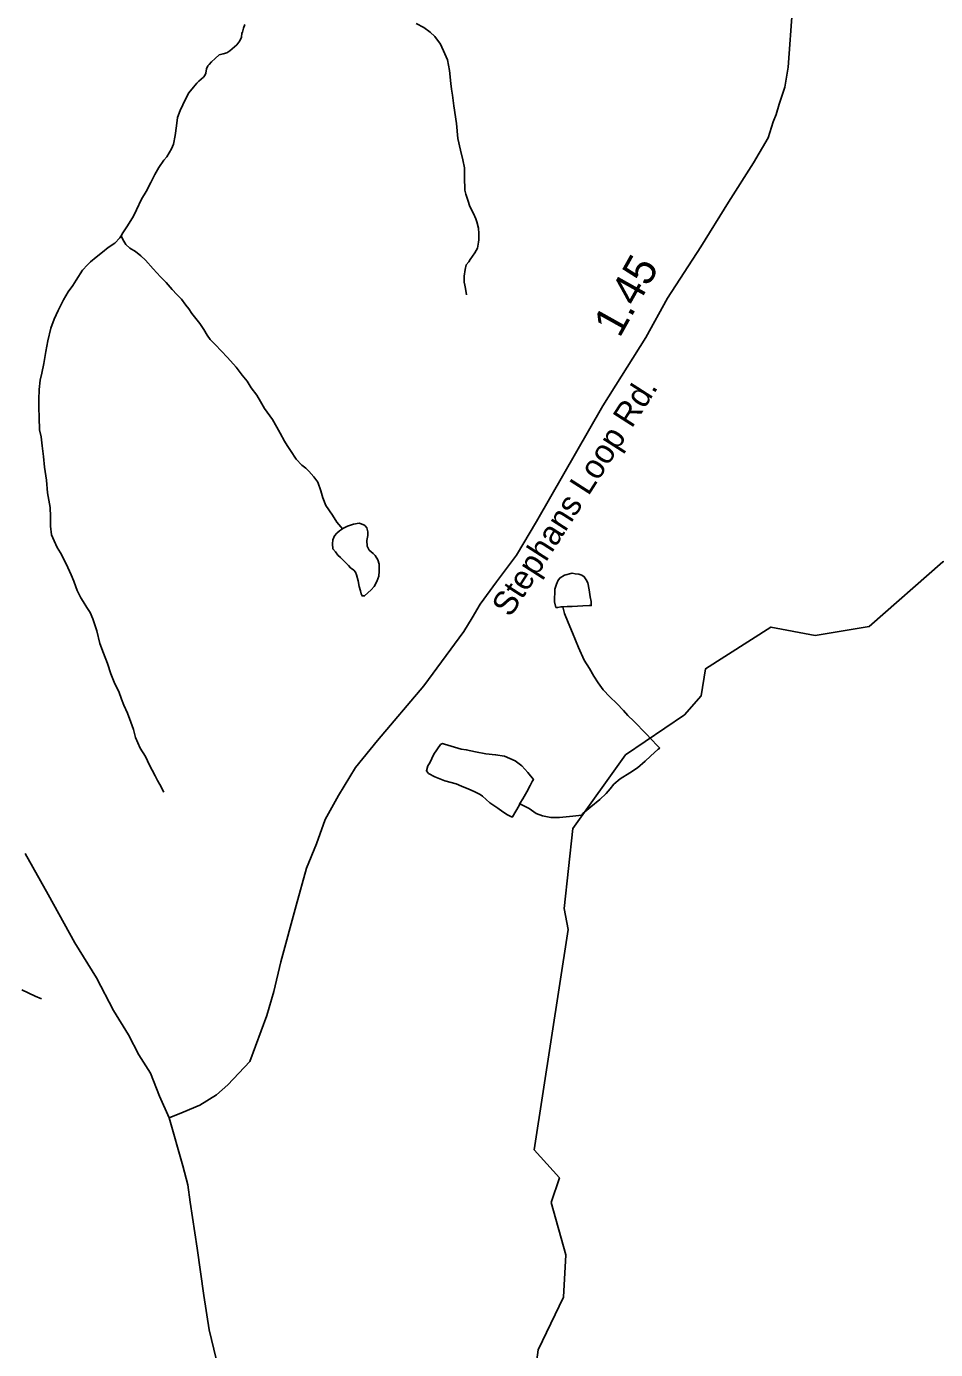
# Model space of a CAD drawing. Extents: x 1950930 to 2061844, y 904556 to 1017002.
# Drawn here: x 1959923 to 1963523, y 941273 to 946514 of the extents above; entities that cross this region are included whole.
import ezdxf

# ---------------------------------------------------------------- set-up
doc = ezdxf.new("R2010")
doc.units = 0
for name, color, linetype in [('Exist Hydrographic Creek Single Shore', 7, 'Continuous'), ('Exist Hydrographic Misc Water Feature', 7, 'Continuous'), ('Exist Road Primary US Structure Standard Bridge CELL', 7, 'Continuous'), ('Exist Road Secondary Type 51 Attributed', 7, 'Continuous'), ('Exist Road Secondary Type 51 Label', 7, 'Continuous')]:
    doc.layers.add(name, color=color, linetype=linetype)

msp = doc.modelspace()

# ---------------------------------------------------------------- linework, layer by layer
at = {"layer": 'Exist Hydrographic Creek Single Shore'}
for points in [[(1960788, 946520.9), (1960782, 946507), (1960777.9, 946491), (1960776.1, 946487), (1960773.8, 946471), (1960767.9, 946457.1), (1960756, 946441.1), (1960737.8, 946425.1), (1960727.7, 946417.1), (1960715.8, 946409.2), (1960701.9, 946405.2), (1960685.9, 946401.2), (1960669.9, 946387.2), (1960655.7, 946373.3), (1960645.7, 946363.2), (1960641.6, 946357.3), (1960635.6, 946345.3), (1960633.6, 946329.3), (1960629.7, 946319.3), (1960623.7, 946313.3), (1960605.5, 946297.3), (1960597.5, 946289.3), (1960583.6, 946273.3), (1960565.5, 946251.4), (1960555.5, 946231.5), (1960541.3, 946203.4), (1960531.3, 946181.5), (1960521.2, 946153.5), (1960517.1, 946119.5), (1960511.2, 946081.4), (1960505, 946047.5), (1960497, 946029.5), (1960479, 945997.5), (1960466.9, 945983.6), (1960447, 945955.6), (1960430.8, 945927.6), (1960414.8, 945895.6), (1960396.8, 945859.6), (1960378.7, 945829.7), (1960358.6, 945787.8), (1960346.5, 945761.7), (1960322.3, 945723.8), (1960304.5, 945695.8), (1960298.3, 945683.8)], [(1960298.3, 945683.8), (1960292.4, 945675.9), (1960272.3, 945655.8), (1960246.2, 945638), (1960224.3, 945620), (1960198.3, 945599.9), (1960176.1, 945582), (1960164.2, 945570), (1960144.1, 945548.1), (1960120.1, 945508.2), (1960106, 945488.2), (1960087.9, 945462.1), (1960069.7, 945430.3), (1960047.8, 945388.3), (1960031.8, 945354.3), (1960019.7, 945318.3), (1960007.6, 945268.4), (1959999.4, 945226.3), (1959991.4, 945178.4), (1959983.4, 945140.3), (1959977.2, 945112.3), (1959973.1, 945076.3), (1959971.1, 945036.4), (1959971.1, 945004.4), (1959972.9, 944964.4), (1959974.8, 944916.3), (1959980.7, 944888.3), (1959984.6, 944852.3), (1959990.7, 944810.3), (1959994.4, 944768.2), (1960002.4, 944716.3), (1960006.3, 944666.2), (1960016.4, 944608.2), (1960018.2, 944572.2), (1960018, 944534.2), (1960022.1, 944500.2), (1960032, 944476.1), (1960043.9, 944450.1), (1960058, 944428.1), (1960073.8, 944398), (1960085.9, 944370), (1960099.6, 944342), (1960109.7, 944316), (1960117.7, 944294), (1960123.6, 944279.9), (1960137.6, 944250), (1960147.6, 944235.9), (1960161.4, 944211.8), (1960175.5, 944191.8), (1960185.3, 944167.9), (1960193.3, 944143.9), (1960201.3, 944119.8), (1960213.2, 944069.7), (1960227.2, 944031.7), (1960243, 943989.7), (1960256.9, 943949.7), (1960272.9, 943909.6), (1960288.9, 943879.7), (1960298.7, 943849.5), (1960308.6, 943825.5), (1960322.7, 943793.5), (1960336.5, 943757.4), (1960346.5, 943729.5), (1960354.5, 943697.5), (1960372.4, 943655.3), (1960394.5, 943621.4), (1960410.3, 943587.2), (1960420.3, 943567.3), (1960432.2, 943545.2), (1960442.1, 943527.3), (1960450.3, 943511.3), (1960466.1, 943481.1)], [(1961546.5, 940181), (1961588.4, 940370.4), (1961780.5, 940661.9), (1961915.4, 941013.6), (1961949.5, 941272.2), (1962049.5, 941480.2), (1962058.3, 941647.3), (1962000.5, 941855.4), (1962033.5, 941953.2), (1961933.5, 942063.5), (1962068.4, 942937), (1962052.4, 943019.4), (1962086.4, 943337), (1962295.4, 943628.1), (1962528.5, 943787.4), (1962595.4, 943861.6), (1962612.4, 943969.5), (1962871.4, 944134.8), (1963046.5, 944101.7), (1963260.4, 944136.7), (1963552.4, 944393.2), (1963820.4, 944465.4)], [(1959982.3, 942662.1), (1959956.5, 942672.1), (1959904.6, 942698.2)]]:
    msp.add_lwpolyline(points, dxfattribs=at)
at = {"layer": 'Exist Hydrographic Misc Water Feature'}
for points in [[(1961466.1, 946525.7), (1961496, 946509.5), (1961522.1, 946491.6), (1961540.1, 946473.6), (1961562.1, 946443.5), (1961579.9, 946405.5), (1961589.7, 946381.4), (1961597.7, 946339.4), (1961603.7, 946287.4), (1961605.7, 946265.4), (1961609.6, 946241.3), (1961615.6, 946199.3), (1961625.4, 946129.4), (1961631.4, 946069.3), (1961641.2, 946023.3), (1961651.1, 945985.2), (1961657, 945953.2), (1961657, 945917.3), (1961658.8, 945865.2), (1961662.7, 945849.2), (1961670.7, 945825.2), (1961678.7, 945801.1), (1961692.7, 945773.1), (1961702.7, 945751.2), (1961706.6, 945739.2), (1961712.6, 945715.2), (1961714.6, 945693.1), (1961714.4, 945669), (1961712.4, 945659.1), (1961708.5, 945635.1), (1961698.4, 945617.2), (1961680.4, 945591.1), (1961674.2, 945581.2), (1961664.4, 945569.2), (1961660.3, 945551.2), (1961656.2, 945525.2), (1961656.2, 945501.2), (1961658.2, 945489.2), (1961662.1, 945475.2), (1961666, 945451.2)], [(1960298.3, 945683.8), (1960304.3, 945669.8), (1960316.4, 945649.8), (1960332.4, 945635.7), (1960354.3, 945621.8), (1960376.2, 945605.7), (1960394.1, 945587.6), (1960424.2, 945553.6), (1960454, 945521.5), (1960476.1, 945499.5), (1960499.9, 945471.5), (1960517.9, 945451.4), (1960536, 945433.3), (1960553.8, 945409.3), (1960565.7, 945395.2), (1960577.8, 945377.3), (1960593.8, 945357.2), (1960609.6, 945337.2), (1960625.6, 945313.2), (1960637.7, 945291.1), (1960649.6, 945273.1), (1960671.5, 945253.1), (1960693.5, 945229), (1960719.5, 945203), (1960753.3, 945164.8), (1960777.3, 945132.8), (1960797.2, 945108.8), (1960813.2, 945082.7), (1960835.2, 945052.8), (1960849.1, 945028.7), (1960865.1, 945000.7), (1960897.1, 944956.6), (1960914.9, 944926.5), (1960927, 944902.5), (1960944.9, 944870.5), (1960954.7, 944854.5), (1960968.8, 944834.4), (1960990.6, 944800.3), (1961012.7, 944776.3), (1961028.7, 944764.2), (1961040.6, 944752.3), (1961060.5, 944730.2), (1961076.5, 944708.3), (1961088.4, 944674.1), (1961096.4, 944646.1), (1961108.5, 944616.1), (1961134.3, 944578.1), (1961152.4, 944550.1), (1961168.2, 944531.9), (1961174.1, 944523.9)], [(1961174.1, 944523.9), (1961162.2, 944516), (1961152.2, 944506), (1961142.1, 944496), (1961136, 944480), (1961134.1, 944464.1), (1961136, 944444.1), (1961146, 944432.1), (1961156.1, 944420.1), (1961166.1, 944409.9), (1961178, 944397.9), (1961197.9, 944377.9), (1961205.9, 944369.9), (1961219.8, 944359.9), (1961226, 944351.8), (1961229.9, 944341.8), (1961235.8, 944317.8), (1961239.7, 944295.8), (1961245.7, 944277.9), (1961247.7, 944265.8), (1961251.6, 944257.8), (1961255.7, 944257.8), (1961261.7, 944257.8), (1961287.7, 944281.8), (1961299.8, 944295.7), (1961309.8, 944315.7), (1961317.8, 944335.7), (1961319.9, 944355.7), (1961319.9, 944383.7), (1961313.9, 944401.6), (1961304.1, 944417.7), (1961296.1, 944425.7), (1961280.1, 944439.8), (1961272.1, 944455.7), (1961270.3, 944477.8), (1961274.2, 944497.8), (1961274.2, 944511.8), (1961270.3, 944527.8), (1961264.1, 944535.8), (1961258.2, 944539.8), (1961240.3, 944545.9), (1961218.4, 944541.9), (1961194.2, 944533.9), (1961178.2, 944526), (1961174.1, 944523.9)], [(1962047.6, 944214.2), (1962039.6, 944214.3), (1962027.7, 944212.2), (1962019.7, 944212.2), (1962013.6, 944234.4), (1962015.8, 944284.3), (1962021.8, 944304.3), (1962027.9, 944320.3), (1962035.9, 944330.3), (1962054, 944340.3), (1962083.9, 944348.2), (1962096, 944346.1), (1962110, 944344.2), (1962121.9, 944340.1), (1962131.9, 944334), (1962139.9, 944322.1), (1962145.8, 944310.1), (1962151.8, 944282.1), (1962155.9, 944254.1), (1962159.8, 944236), (1962159.6, 944220), (1962151.6, 944220), (1962125.8, 944218.1), (1962083.7, 944216.1), (1962063.6, 944216.2), (1962047.6, 944214.2)], [(1962047.6, 944214.2), (1962053.8, 944188.3), (1962067.5, 944152.2), (1962085.6, 944112.2), (1962109.3, 944054.1), (1962131.3, 944004.1), (1962153.2, 943970), (1962169.2, 943939.9), (1962187.1, 943914), (1962207.2, 943885.9), (1962233, 943857.8), (1962260.9, 943831.8), (1962286.9, 943803.7), (1962305, 943783.7), (1962328.8, 943761.6), (1962376.7, 943711.5), (1962398.7, 943689.5), (1962420.6, 943665.5), (1962430.7, 943655.4)], [(1963260.4, 944136.7), (1963260.4, 944136.7)], [(1961876.2, 943436.4), (1961888.1, 943454.5), (1961904.3, 943482.5), (1961918.2, 943506.4), (1961926.2, 943522.4), (1961930.3, 943530.3), (1961908.4, 943558.3), (1961884.4, 943584.5), (1961858.6, 943604.5), (1961816.5, 943622.6), (1961780.6, 943628.7), (1961742.5, 943632.8), (1961700.5, 943640.9), (1961664.6, 943648.9), (1961644.5, 943650.9), (1961604.5, 943663), (1961578.5, 943671.1), (1961570.5, 943673.1), (1961562.5, 943669.1), (1961536.6, 943631.1), (1961520.4, 943597.2), (1961512.4, 943585.2), (1961506.5, 943565.2), (1961514.5, 943555.2), (1961540.3, 943541.1), (1961580.3, 943525), (1961624.4, 943513), (1961646.3, 943504.9), (1961674.2, 943492.9), (1961696.2, 943482.8), (1961720.2, 943470.8), (1961728.2, 943464.7), (1961758.1, 943438.7), (1961790.1, 943416.6), (1961810, 943402.6), (1961828, 943390.6), (1961844, 943382.5), (1961848.1, 943382.5), (1961874.2, 943428.4), (1961876.2, 943436.4)], [(1962430.7, 943655.4), (1962424.7, 943651.4), (1962394.6, 943623.5), (1962372.6, 943603.6), (1962342.5, 943577.6), (1962312.3, 943557.6), (1962274.4, 943533.7), (1962248.4, 943511.8), (1962234.2, 943493.7), (1962218.2, 943475.8), (1962194.2, 943451.8), (1962158.1, 943421.9), (1962126, 943396), (1962122.1, 943390)], [(1961876.2, 943436.4), (1961882.1, 943432.4), (1961914.1, 943416.3), (1961942, 943396.3), (1961966, 943386.3), (1962000.1, 943380.1), (1962034.1, 943380.1), (1962086, 943386.1), (1962122.1, 943390)]]:
    msp.add_lwpolyline(points, dxfattribs=at)
at = {"layer": 'Exist Road Secondary Type 51 Attributed'}
for points in [[(1960487.7, 942191.2), (1960543.7, 942212.8), (1960609.9, 942240.3), (1960674.9, 942281.5), (1960720.1, 942321.4), (1960807.9, 942414.4), (1960874.1, 942596.6), (1960902.9, 942690.4), (1960929.5, 942808.1), (1960991, 943031.7), (1961031.8, 943179.3), (1961071.1, 943276.1), (1961105.6, 943371.8), (1961158.8, 943467.6), (1961226.3, 943577.9), (1961313.1, 943685.3), (1961496.5, 943902), (1961655.2, 944117.6), (1961688.3, 944171.8), (1961719.8, 944226), (1961784.5, 944313.3), (1961863.7, 944419.6), (1961942.6, 944553.1), (1962205.4, 945011.2), (1962375.2, 945282), (1962462.2, 945437.5), (1962593.5, 945640.6), (1962702.6, 945817.9), (1962801.6, 945973.1), (1962860.1, 946072.7), (1962880.4, 946135.8), (1962892.4, 946164.4), (1962904, 946205.7), (1962926.7, 946273.3), (1962940, 946353.1), (1962956, 946587.1)], [(1960487.7, 942191.2), (1960449.8, 942276.7), (1960413.7, 942367), (1960367.2, 942440.1), (1960327.3, 942519.2), (1960267.1, 942615.5), (1960199.4, 942745), (1960114.8, 942883.9), (1960008, 943075.8), (1959917.4, 943237.3)], [(1960673.6, 941236.4), (1960646.4, 941350.6), (1960625.2, 941486.7), (1960598.4, 941674.7), (1960571.6, 941856.7), (1960562, 941924.7), (1960542.3, 942000.8), (1960487.7, 942191.2)]]:
    msp.add_lwpolyline(points, dxfattribs=at)

# ---------------------------------------------------------------- texts
at = {"layer": 'Exist Road Primary US Structure Standard Bridge CELL'}
msp.add_text('1.45', height=125, rotation=60.774, dxfattribs=at).set_placement((1962271.4, 945276.7))
at = {"layer": 'Exist Road Secondary Type 51 Label'}
msp.add_text('Stephans Loop Rd.', height=95, rotation=57.3275, dxfattribs=at).set_placement((1961839.3, 944169.8))

doc.saveas('drawing.dxf')
